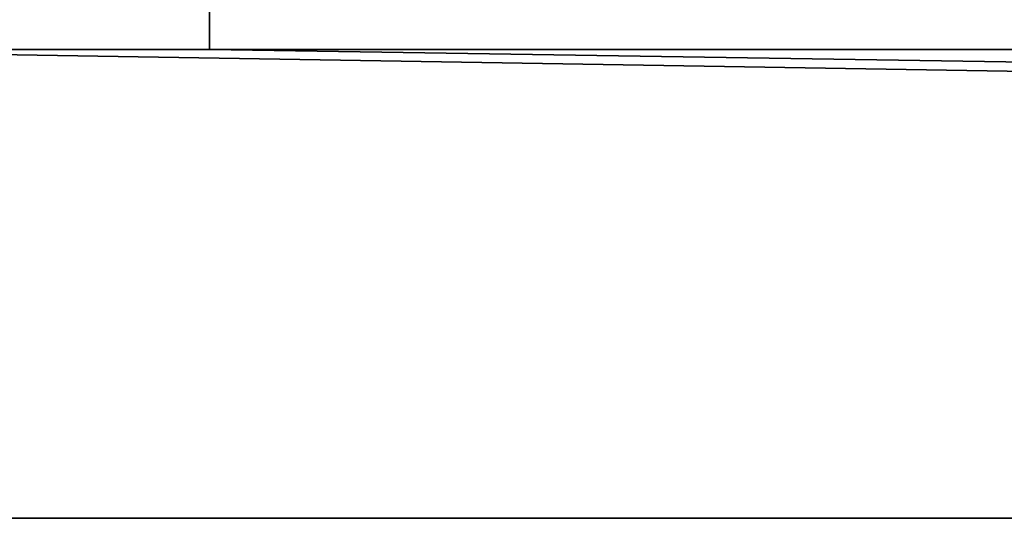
# Model space of a CAD drawing. Header units: millimetres. Extents: x -503 to 6703, y -110 to 193.
# Tile 341 of 656: x 1136 to 1160, y -41 to -29. Entities that reach past the tile are written whole.
import ezdxf

# ---------------------------------------------------------------- set-up
doc = ezdxf.new("R2010")
doc.units = ezdxf.units.MM
doc.layers.add('151', color=7, linetype='Continuous', true_color=0xffffff)

# ---------------------------------------------------------------- blocks, each defined once
blk = doc.blocks.new('UG_SURFACE_141')
at = {"layer": '151', "color": 35, "linetype": 'Continuous', "lineweight": 35}
for points in [[(1859, -30, 2017), (1859, -19.41, 2017), (1141, -19.41, 2017), (1141, -24.75, 2017)], [(1141, -24.75, 2017), (1141, -30, 2017), (1859, -30, 2017)], [(1141, -30, 1027), (1141, -24.75, 1027), (1141, -24.75, 1015.144), (1141, -25.33, 1014.5)], [(1141, -24.75, 30.5), (1141, -25, 30.5), (1141, -30, 1027), (1141, -25.755, 1010.455)], [(1141, -30, 2017), (1141, -24.75, 2017), (1141, -24.75, 1147.5), (1141, -25, 1147.5)], [(1141, -25, 1116.5), (1141, -24.75, 1116.5), (1141, -24.75, 1027), (1141, -30, 1027)], [(1141, -30), (1141, -25), (1859, -25), (1859, -30)], [(1141, -30, 1027), (1141, -30, 2017), (1141, -25, 1147.5), (1141, -25, 1116.5)], [(1141, -25, 30.5), (1141, -25), (1141, -30), (1141, -30, 1027)], [(1141, -25.33, 1014.5), (1141, -25.973, 1012.523), (1141, -30, 1027)], [(1141, -25.973, 1012.523), (1141, -25.755, 1010.455), (1141, -30, 1027)], [(1128, -30, 2030), (1128, -43.5, 2030), (1872, -43.5, 2030), (1872, -42.218, 2030)], [(1872, -42.218, 2030), (1872, -30, 2030), (1128, -30, 2030)], [(1128, -30, 2030), (1141, -30, 2017), (1141, -30, 1027)], [(1128, -30, 2030), (1872, -30, 2030), (1859, -30, 2017), (1141, -30, 2017)], [(1141, -30, 1027), (1141, -30), (1128, -30), (1128, -30, 2030)], [(1872, -41.5), (1128, -41.5), (1128, -30), (1141, -30)], [(1872, -41.5), (1141, -30), (1859, -30)], [(1128, -43.5, 2), (1128, -41.5), (1872, -41.5), (1872, -42.218, 0.718)]]:
    blk.add_3dface(points, dxfattribs=at)

msp = doc.modelspace()

# ---------------------------------------------------------------- linework, layer by layer
at = {"layer": '151', "color": 252, "linetype": 'Continuous', "lineweight": -3, "true_color": 0x939598}
for p, q in [((1141, -19.41, 2017), (1141, -30, 2017)), ((1141, -25), (1141, -30)), ((1128, -30), (1141, -30)), ((1128, -30, 2030), (1872, -30, 2030)), ((1141, -30, 2017), (1859, -30, 2017)), ((1141, -30), (1141, -30, 2017))]:
    msp.add_line(p, q, dxfattribs=at)

# ---------------------------------------------------------------- block references
msp.add_blockref('UG_SURFACE_141', (0, 0), dxfattribs=at)

doc.saveas('drawing.dxf')
